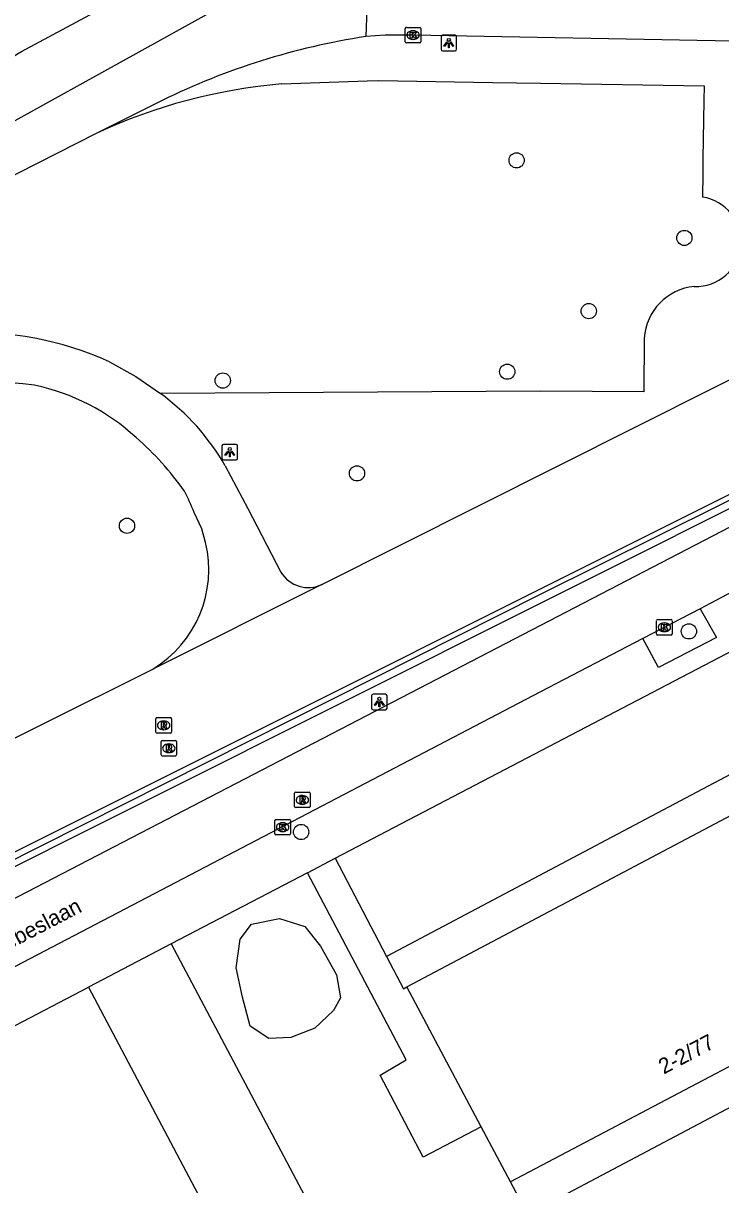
# Model space of a CAD drawing. Extents: x 162880 to 165536, y 384011 to 385179.
# Drawn here: x 162966.8 to 163011.6, y 384185 to 384259.7 of the extents above; entities that cross this region are included whole.
import ezdxf

# ---------------------------------------------------------------- set-up
doc = ezdxf.new("R2010")
doc.units = 0
for name, color, linetype in [('IMGEO_Berm_groen', 7, 'Continuous'), ('IMGEO_Boom', 7, 'Continuous'), ('IMGEO_Fietspad_gesloten', 7, 'Continuous'), ('IMGEO_Fietspad_open', 7, 'Continuous'), ('IMGEO_Groenvoorziening', 7, 'Continuous'), ('IMGEO_Kolk', 7, 'Continuous'), ('IMGEO_Lichtpunt', 7, 'Continuous'), ('IMGEO_Muur', 7, 'Continuous'), ('IMGEO_Openbare_ruimte_label', 7, 'Continuous'), ('IMGEO_Pand', 7, 'Continuous'), ('IMGEO_Pand_nummerreeks', 7, 'Continuous'), ('IMGEO_Rijbaan_lokaal_halfverhard', 7, 'Continuous'), ('IMGEO_Rijbaan_lokaal_open', 7, 'Continuous'), ('IMGEO_Rijbaan_regionaal_gesloten', 7, 'Continuous'), ('IMGEO_Rioolput', 7, 'Continuous'), ('IMGEO_Voetpad_open', 7, 'Continuous')]:
    doc.layers.add(name, color=color, linetype=linetype)

msp = doc.modelspace()

# ---------------------------------------------------------------- linework, layer by layer
at = {"layer": 'IMGEO_Berm_groen'}
for points in [[(162983.391, 384255.751), (162988.873, 384255.939), (162989.625, 384255.961), (162996.931, 384255.852), (163000, 384255.799), (163010.521, 384255.618), (163010.506, 384254.69), (163010.444, 384250.927), (163010.429, 384250), (163010.404, 384248.476)], [(163006.675, 384239.422), (163006.636, 384235.968), (163000, 384236.01), (162975.613, 384235.849)]]:
    msp.add_lwpolyline(points, dxfattribs=at)
for centre, radius, start, end in [((162986.474, 384220.275), 35.61, 94.96697, 114.82554), ((163009.999, 384245.62), 2.884, 267.76689, 81.93609), ((163010.234, 384239.188), 3.567, 95.58989, 176.23555)]:
    msp.add_arc(centre, radius, start, end, dxfattribs=at)
at = {"layer": 'IMGEO_Boom'}
for centre in [(162998.475, 384250.839), (163009.249, 384245.853), (163003.109, 384241.152), (162997.875, 384237.259), (162979.602, 384236.688), (162988.224, 384230.726), (162973.452, 384227.359), (163009.54, 384220.574), (162984.632, 384207.682)]:
    msp.add_circle(centre, 0.489, dxfattribs=at)
at = {"layer": 'IMGEO_Fietspad_gesloten'}
for points in [[(162985.976, 384223.591), (163031.406, 384246.417)], [(163034.397, 384240.497), (162949.477, 384198.002)], [(162985.976, 384223.591), (162975.103, 384218.147)], [(162946.359, 384203.806), (162975.103, 384218.147)]]:
    msp.add_lwpolyline(points, dxfattribs=at)
at = {"layer": 'IMGEO_Fietspad_open'}
for points in [[(162972.327, 384237.887), (162974.021, 384236.951), (162975.613, 384235.849)], [(162979.755, 384231.214), (162981.217, 384228.476), (162983.341, 384224.382)], [(162978.5, 384226.287), (162978.261, 384227.154), (162977.764, 384228.22)]]:
    msp.add_lwpolyline(points, dxfattribs=at)
for centre, radius, start, end in [((162963.666, 384218.884), 20.884, 65.49806, 93.2035), ((162964.55, 384214.705), 21.888, 82.19543, 113.95112), ((162964.666, 384222.88), 13.81, 47.28867, 78.06377), ((162966.852, 384223.852), 14.856, 29.70893, 53.86127), ((162961.701, 384218.786), 18.839, 34.9291, 49.10943), ((162966.01, 384223.664), 12.606, 21.18497, 27.94537), ((162971.241, 384224.537), 7.467, 301.14443, 13.55188), ((162985.093, 384225.433), 2.043, 210.96231, 295.61925)]:
    msp.add_arc(centre, radius, start, end, dxfattribs=at)
at = {"layer": 'IMGEO_Groenvoorziening'}
msp.add_lwpolyline([(162986.705, 384196.206), (162985.51, 384195.078), (162983.983, 384194.48), (162982.555, 384194.414), (162981.36, 384195.21), (162980.862, 384197.07), (162980.463, 384198.962), (162980.729, 384200.788), (162981.459, 384201.751), (162983.252, 384202.116), (162984.879, 384201.618), (162985.875, 384200.356), (162986.904, 384198.497), (162987.17, 384197.036), (162986.705, 384196.206)], dxfattribs=at)
at = {"layer": 'IMGEO_Kolk'}
for p, q in [((162991.325, 384258.46), (162991.325, 384259.312)), ((162991.4, 384259.386), (162992.252, 384259.386)), ((162991.813, 384259.166), (162991.838, 384259.166)), ((162992.326, 384259.312), (162992.326, 384258.46)), ((162992.252, 384258.386), (162991.4, 384258.386)), ((162991.836, 384258.606), (162991.811, 384258.606)), ((163007.464, 384220.409), (163007.464, 384221.261)), ((163007.539, 384221.335), (163008.391, 384221.335)), ((163007.952, 384221.115), (163007.977, 384221.115)), ((163008.465, 384221.261), (163008.465, 384220.409)), ((163008.391, 384220.335), (163007.539, 384220.335)), ((163007.975, 384220.555), (163007.95, 384220.555)), ((162982.947, 384207.566), (162982.947, 384208.418)), ((162983.022, 384208.492), (162983.874, 384208.492)), ((162983.435, 384208.272), (162983.46, 384208.272)), ((162983.948, 384208.418), (162983.948, 384207.566)), ((162983.874, 384207.492), (162983.022, 384207.492)), ((162983.458, 384207.712), (162983.433, 384207.712))]:
    msp.add_line(p, q, dxfattribs=at)
for points in [[(162991.325, 384258.46), (162991.325, 384259.312)], [(162991.4, 384259.386), (162992.252, 384259.386)], [(162991.646, 384259.086), (162991.769, 384259.086), (162991.769, 384258.935), (162991.899, 384259.086), (162992.063, 384259.086), (162991.917, 384258.935), (162992.07, 384258.686), (162991.918, 384258.686), (162991.833, 384258.85), (162991.769, 384258.783), (162991.769, 384258.686), (162991.646, 384258.686), (162991.646, 384259.086)], [(162992.326, 384259.312), (162992.326, 384258.46)], [(162992.252, 384258.386), (162991.4, 384258.386)], [(163007.464, 384220.409), (163007.464, 384221.261)], [(163007.539, 384221.335), (163008.391, 384221.335)], [(163007.785, 384221.035), (163007.908, 384221.035), (163007.908, 384220.884), (163008.038, 384221.035), (163008.202, 384221.035), (163008.056, 384220.884), (163008.209, 384220.635), (163008.057, 384220.635), (163007.972, 384220.799), (163007.908, 384220.732), (163007.908, 384220.635), (163007.785, 384220.635), (163007.785, 384221.035)], [(163008.465, 384221.261), (163008.465, 384220.409)], [(163008.391, 384220.335), (163007.539, 384220.335)], [(162982.947, 384207.566), (162982.947, 384208.418)], [(162983.022, 384208.492), (162983.874, 384208.492)], [(162983.948, 384208.418), (162983.948, 384207.566)], [(162983.874, 384207.492), (162983.022, 384207.492)], [(162983.268, 384208.192), (162983.391, 384208.192), (162983.391, 384208.041), (162983.521, 384208.192), (162983.685, 384208.192), (162983.539, 384208.041), (162983.692, 384207.792), (162983.54, 384207.792), (162983.455, 384207.956), (162983.391, 384207.889), (162983.391, 384207.792), (162983.268, 384207.792), (162983.268, 384208.192)]]:
    msp.add_lwpolyline(points, dxfattribs=at)
for centre, start, end in [((162991.402, 384259.31), 91.55205, 178.44795), ((162991.402, 384259.31), 91.55205, 178.44795), ((162992.25, 384259.31), 1.55205, 88.44795), ((162992.25, 384259.31), 1.55205, 88.44795), ((162991.402, 384258.462), 181.55205, 268.44795), ((162991.402, 384258.462), 181.55205, 268.44795), ((162992.25, 384258.462), 271.55205, 358.44795), ((162992.25, 384258.462), 271.55205, 358.44795), ((163007.541, 384221.259), 91.55205, 178.44795), ((163007.541, 384221.259), 91.55205, 178.44795), ((163008.389, 384221.259), 1.55205, 88.44795), ((163008.389, 384221.259), 1.55205, 88.44795), ((163007.541, 384220.411), 181.55205, 268.44795), ((163007.541, 384220.411), 181.55205, 268.44795), ((163008.389, 384220.411), 271.55205, 358.44795), ((163008.389, 384220.411), 271.55205, 358.44795), ((162983.024, 384208.416), 91.55205, 178.44795), ((162983.024, 384208.416), 91.55205, 178.44795), ((162983.872, 384208.416), 1.55205, 88.44795), ((162983.872, 384208.416), 1.55205, 88.44795), ((162983.024, 384207.568), 181.55205, 268.44795), ((162983.024, 384207.568), 181.55205, 268.44795), ((162983.872, 384207.568), 271.55205, 358.44795), ((162983.872, 384207.568), 271.55205, 358.44795)]:
    msp.add_arc(centre, 0.0765, start, end, dxfattribs=at)
for centre, major_axis, ratio, start_param, end_param in [((162991.812, 384258.886), (-0.387, 0.002), 0.722429, 4.712389, 7.853982), ((162991.837, 384258.886), (-0.39, 0.002), 0.717154, 1.570796, 4.712389), ((163007.951, 384220.835), (-0.387, 0.002), 0.722429, 4.712389, 7.853982), ((163007.976, 384220.835), (-0.39, 0.002), 0.717154, 1.570796, 4.712389), ((162983.434, 384207.992), (-0.387, 0.002), 0.722429, 4.712389, 7.853982), ((162983.459, 384207.992), (-0.39, 0.002), 0.717154, 1.570796, 4.712389)]:
    msp.add_ellipse(centre, major_axis=major_axis, ratio=ratio, start_param=start_param, end_param=end_param, dxfattribs=at)
at = {"layer": 'IMGEO_Lichtpunt'}
for p, q in [((162993.62, 384258.782), (162993.62, 384257.975)), ((162993.62, 384258.782), (162993.62, 384257.975)), ((162994.522, 384258.877), (162993.714, 384258.877)), ((162994.522, 384258.877), (162993.714, 384258.877)), ((162994.616, 384257.975), (162994.616, 384258.782)), ((162994.616, 384257.975), (162994.616, 384258.782)), ((162993.714, 384257.881), (162994.522, 384257.881)), ((162993.714, 384257.881), (162994.522, 384257.881)), ((162979.554, 384232.492), (162979.554, 384231.685)), ((162979.554, 384232.492), (162979.554, 384231.685)), ((162980.456, 384232.587), (162979.648, 384232.587)), ((162980.456, 384232.587), (162979.648, 384232.587)), ((162980.55, 384231.685), (162980.55, 384232.492)), ((162980.55, 384231.685), (162980.55, 384232.492)), ((162979.648, 384231.591), (162980.456, 384231.591)), ((162979.648, 384231.591), (162980.456, 384231.591)), ((162989.16, 384216.439), (162989.16, 384215.632)), ((162989.16, 384216.439), (162989.16, 384215.632)), ((162990.062, 384216.534), (162989.254, 384216.534)), ((162990.062, 384216.534), (162989.254, 384216.534)), ((162990.156, 384215.632), (162990.156, 384216.439)), ((162990.156, 384215.632), (162990.156, 384216.439)), ((162989.254, 384215.538), (162990.062, 384215.538)), ((162989.254, 384215.538), (162990.062, 384215.538))]:
    msp.add_line(p, q, dxfattribs=at)
for points in [[(162993.994, 384258.446), (162994.033, 384258.418), (162993.845, 384258.156), (162993.807, 384258.183), (162993.994, 384258.446)], [(162994.096, 384258.398), (162994.143, 384258.398), (162994.143, 384258.076), (162994.096, 384258.076), (162994.096, 384258.398)], [(162994.206, 384258.418), (162994.244, 384258.445), (162994.431, 384258.183), (162994.392, 384258.155), (162994.206, 384258.418)], [(162979.928, 384232.156), (162979.967, 384232.128), (162979.779, 384231.866), (162979.741, 384231.893), (162979.928, 384232.156)], [(162980.03, 384232.108), (162980.077, 384232.108), (162980.077, 384231.786), (162980.03, 384231.786), (162980.03, 384232.108)], [(162980.14, 384232.128), (162980.178, 384232.155), (162980.365, 384231.893), (162980.326, 384231.865), (162980.14, 384232.128)], [(162989.534, 384216.103), (162989.573, 384216.075), (162989.385, 384215.813), (162989.347, 384215.84), (162989.534, 384216.103)], [(162989.636, 384216.055), (162989.683, 384216.055), (162989.683, 384215.733), (162989.636, 384215.733), (162989.636, 384216.055)], [(162989.746, 384216.075), (162989.784, 384216.102), (162989.971, 384215.84), (162989.932, 384215.812), (162989.746, 384216.075)]]:
    msp.add_lwpolyline(points, dxfattribs=at)
for centre in [(162994.119, 384258.58), (162980.053, 384232.29), (162989.659, 384216.237)]:
    msp.add_circle(centre, 0.0994, dxfattribs=at)
for centre, start, end in [((162993.714, 384258.782), 90, 180), ((162993.714, 384258.782), 90, 180), ((162994.522, 384258.782), 0, 90), ((162994.522, 384258.782), 0, 90), ((162993.714, 384257.975), 180, 270), ((162993.714, 384257.975), 180, 270), ((162994.522, 384257.975), 270, 0), ((162994.522, 384257.975), 270, 360), ((162979.648, 384232.492), 90, 180), ((162979.648, 384232.492), 90, 180), ((162980.456, 384232.492), 0, 90), ((162980.456, 384232.492), 0, 90), ((162979.648, 384231.685), 180, 270), ((162979.648, 384231.685), 180, 270), ((162980.456, 384231.685), 270, 0), ((162980.456, 384231.685), 270, 360), ((162989.254, 384216.439), 90, 180), ((162989.254, 384216.439), 90, 180), ((162990.062, 384216.439), 0, 90), ((162990.062, 384216.439), 0, 90), ((162989.254, 384215.632), 180, 270), ((162989.254, 384215.632), 180, 270), ((162990.062, 384215.632), 270, 0), ((162990.062, 384215.632), 270, 360)]:
    msp.add_arc(centre, 0.0946, start, end, dxfattribs=at)
at = {"layer": 'IMGEO_Muur'}
for points in [[(162947.574, 384196.509), (162949.271, 384197.384), (163000, 384222.957), (163034.579, 384240.157)], [(162947.981, 384196.226), (162949.51, 384197.083), (163000, 384222.384), (163034.767, 384239.806)]]:
    msp.add_lwpolyline(points, dxfattribs=at)
at = {"layer": 'IMGEO_Pand'}
for points in [[(162991.431, 384197.733), (163018.152, 384211.894)], [(163024.825, 384199.304), (162998.072, 384185.202)], [(162996.201, 384188.733), (162991.431, 384197.733)], [(162998.072, 384185.202), (162996.201, 384188.733)]]:
    msp.add_lwpolyline(points, dxfattribs=at)
at = {"layer": 'IMGEO_Rijbaan_lokaal_halfverhard'}
for points in [[(162976.298, 384200.493), (162970.977, 384197.711)], [(162976.298, 384200.493), (162998.376, 384158.768)], [(162970.977, 384197.711), (162993.049, 384155.957)]]:
    msp.add_lwpolyline(points, dxfattribs=at)
at = {"layer": 'IMGEO_Rijbaan_lokaal_open'}
for points in [[(163045.81, 384257.88), (163043.434, 384257.933), (163031.941, 384258.147), (163012.363, 384258.506), (162991.826, 384258.886), (162990.027, 384258.876), (162988.781, 384258.793)], [(163035.046, 384239.284), (163023.796, 384233.299), (163000, 384220.956), (162955.281, 384197.725), (162949.67, 384195.053)], [(163019.672, 384227.003), (163010.902, 384222.364), (163010.26, 384222.03)], [(163010.26, 384222.03), (163006.586, 384220.12)], [(163006.586, 384220.12), (163000, 384216.696), (162961.586, 384196.6)]]:
    msp.add_lwpolyline(points, dxfattribs=at)
at = {"layer": 'IMGEO_Rijbaan_regionaal_gesloten'}
for points in [[(162938.038, 384236.628), (162940.823, 384239.608), (162943.802, 384242.49), (162946.914, 384245.082), (162950.166, 384247.581), (162956.166, 384251.683), (162966.682, 384257.842), (162984.518, 384267.432), (163019.119, 384286.121), (163075.431, 384317.808), (163102.908, 384333.537), (163136.085, 384353.074), (163136.524, 384353.333)], [(162944.147, 384237.378), (162945.963, 384239.321), (162953.64, 384245.736), (162957.739, 384248.542), (162961.257, 384250.658), (162966.467, 384253.515), (162979.604, 384260.8), (162987.354, 384264.896)], [(162988.941, 384263.017), (162988.781, 384258.793)], [(162975.71, 384254.688), (162971.523, 384252.594)], [(162971.523, 384252.594), (162966.41, 384250), (162954.161, 384243.559), (162949.559, 384241.06)]]:
    msp.add_lwpolyline(points, dxfattribs=at)
msp.add_arc((162995.742, 384213.765), 45.562, 98.78802, 116.08219, dxfattribs=at)
at = {"layer": 'IMGEO_Rioolput'}
for p, q in [((162975.309, 384214.106), (162975.309, 384214.958)), ((162975.384, 384215.032), (162976.236, 384215.032)), ((162976.31, 384214.958), (162976.31, 384214.106)), ((162975.82, 384214.252), (162975.795, 384214.252)), ((162975.797, 384214.812), (162975.822, 384214.812)), ((162976.236, 384214.032), (162975.384, 384214.032)), ((162975.637, 384212.639), (162975.637, 384213.491)), ((162975.712, 384213.565), (162976.564, 384213.565)), ((162976.638, 384213.491), (162976.638, 384212.639)), ((162976.148, 384212.785), (162976.123, 384212.785)), ((162976.125, 384213.345), (162976.15, 384213.345)), ((162976.564, 384212.565), (162975.712, 384212.565)), ((162984.215, 384209.32), (162984.215, 384210.172)), ((162984.29, 384210.246), (162985.142, 384210.246)), ((162984.703, 384210.026), (162984.728, 384210.026)), ((162985.216, 384210.172), (162985.216, 384209.32)), ((162985.142, 384209.246), (162984.29, 384209.246)), ((162984.726, 384209.466), (162984.701, 384209.466))]:
    msp.add_line(p, q, dxfattribs=at)
for points in [[(162975.309, 384214.106), (162975.309, 384214.958)], [(162975.384, 384215.032), (162976.236, 384215.032)], [(162976.31, 384214.958), (162976.31, 384214.106)], [(162975.898, 384214.73), (162975.646, 384214.732), (162975.646, 384214.332)], [(162975.646, 384214.332), (162975.77, 384214.332), (162975.77, 384214.494), (162975.781, 384214.494)], [(162975.824, 384214.651), (162975.77, 384214.651), (162975.77, 384214.57)], [(162975.77, 384214.57), (162975.822, 384214.57)], [(162975.828, 384214.465), (162975.899, 384214.332), (162976.039, 384214.332), (162975.974, 384214.458)], [(162976.236, 384214.032), (162975.384, 384214.032)], [(162975.637, 384212.639), (162975.637, 384213.491)], [(162975.712, 384213.565), (162976.564, 384213.565)], [(162976.638, 384213.491), (162976.638, 384212.639)], [(162976.226, 384213.263), (162975.974, 384213.265), (162975.974, 384212.865)], [(162975.974, 384212.865), (162976.098, 384212.865), (162976.098, 384213.027), (162976.109, 384213.027)], [(162976.152, 384213.184), (162976.098, 384213.184), (162976.098, 384213.103)], [(162976.098, 384213.103), (162976.15, 384213.103)], [(162976.156, 384212.998), (162976.227, 384212.865), (162976.367, 384212.865), (162976.302, 384212.991)], [(162976.564, 384212.565), (162975.712, 384212.565)], [(162984.215, 384209.32), (162984.215, 384210.172)], [(162984.29, 384210.246), (162985.142, 384210.246)], [(162984.804, 384209.944), (162984.552, 384209.946), (162984.552, 384209.546)], [(162984.552, 384209.546), (162984.676, 384209.546), (162984.676, 384209.708), (162984.687, 384209.708)], [(162984.73, 384209.865), (162984.676, 384209.865), (162984.676, 384209.784)], [(162984.676, 384209.784), (162984.728, 384209.784)], [(162985.216, 384210.172), (162985.216, 384209.32)], [(162985.142, 384209.246), (162984.29, 384209.246)], [(162984.734, 384209.679), (162984.805, 384209.546), (162984.945, 384209.546), (162984.88, 384209.672)]]:
    msp.add_lwpolyline(points, dxfattribs=at)
for centre, radius, start, end in [((162975.386, 384214.956), 0.0765, 91.55205, 178.44795), ((162975.386, 384214.956), 0.0765, 91.55205, 178.44795), ((162976.234, 384214.956), 0.0765, 1.55205, 88.44795), ((162976.234, 384214.956), 0.0765, 1.55205, 88.44795), ((162975.78, 384214.441), 0.0533, 26.02933, 88.69889), ((162975.806, 384214.759), 0.19, 274.7715, 282.96867), ((162975.83, 384214.555), 0.0964, 77.00612, 93.18647), ((162975.844, 384214.612), 0.0378, 276.66336, 79.67722), ((162975.897, 384214.62), 0.109, 350.36119, 89.41601), ((162975.895, 384214.62), 0.112, 277.58423, 350.98172), ((162975.879, 384214.405), 0.108, 29.51342, 73.79051), ((162975.386, 384214.108), 0.0765, 181.55205, 268.44795), ((162975.386, 384214.108), 0.0765, 181.55205, 268.44795), ((162975.714, 384213.489), 0.0765, 91.55205, 178.44795), ((162975.714, 384213.489), 0.0765, 91.55205, 178.44795), ((162976.234, 384214.108), 0.0765, 271.55205, 358.44795), ((162976.234, 384214.108), 0.0765, 271.55205, 358.44795), ((162976.562, 384213.489), 0.0765, 1.55205, 88.44795), ((162976.562, 384213.489), 0.0765, 1.55205, 88.44795), ((162976.108, 384212.974), 0.0533, 26.02933, 88.69889), ((162976.134, 384213.292), 0.19, 274.7715, 282.96867), ((162976.158, 384213.088), 0.0964, 77.00612, 93.18647), ((162976.172, 384213.145), 0.0378, 276.66336, 79.67722), ((162976.225, 384213.153), 0.109, 350.36119, 89.41601), ((162976.223, 384213.153), 0.112, 277.58423, 350.98172), ((162976.207, 384212.938), 0.108, 29.51342, 73.79051), ((162975.714, 384212.641), 0.0765, 181.55205, 268.44795), ((162975.714, 384212.641), 0.0765, 181.55205, 268.44795), ((162976.562, 384212.641), 0.0765, 271.55205, 358.44795), ((162976.562, 384212.641), 0.0765, 271.55205, 358.44795), ((162984.292, 384210.17), 0.0765, 91.55205, 178.44795), ((162984.292, 384210.17), 0.0765, 91.55205, 178.44795), ((162984.686, 384209.655), 0.0533, 26.02933, 88.69889), ((162984.712, 384209.973), 0.19, 274.7715, 282.96867), ((162984.736, 384209.769), 0.0964, 77.00612, 93.18647), ((162984.75, 384209.826), 0.0378, 276.66336, 79.67722), ((162984.803, 384209.834), 0.109, 350.36119, 89.41601), ((162984.801, 384209.834), 0.112, 277.58423, 350.98172), ((162984.785, 384209.619), 0.108, 29.51342, 73.79051), ((162985.14, 384210.17), 0.0765, 1.55205, 88.44795), ((162985.14, 384210.17), 0.0765, 1.55205, 88.44795), ((162984.292, 384209.322), 0.0765, 181.55205, 268.44795), ((162984.292, 384209.322), 0.0765, 181.55205, 268.44795), ((162985.14, 384209.322), 0.0765, 271.55205, 358.44795), ((162985.14, 384209.322), 0.0765, 271.55205, 358.44795)]:
    msp.add_arc(centre, radius, start, end, dxfattribs=at)
for centre, major_axis, ratio, start_param, end_param in [((162975.796, 384214.532), (-0.387, 0.002), 0.722429, 4.712389, 7.853982), ((162975.821, 384214.532), (-0.39, 0.002), 0.717154, 1.570796, 4.712389), ((162976.124, 384213.065), (-0.387, 0.002), 0.722429, 4.712389, 7.853982), ((162976.149, 384213.065), (-0.39, 0.002), 0.717154, 1.570796, 4.712389), ((162984.702, 384209.746), (-0.387, 0.002), 0.722429, 4.712389, 7.853982), ((162984.727, 384209.746), (-0.39, 0.002), 0.717154, 1.570796, 4.712389)]:
    msp.add_ellipse(centre, major_axis=major_axis, ratio=ratio, start_param=start_param, end_param=end_param, dxfattribs=at)
at = {"layer": 'IMGEO_Voetpad_open'}
for points in [[(163010.26, 384222.03), (163011.308, 384220.177), (163007.583, 384218.251), (163006.586, 384220.12)], [(162986.816, 384205.994), (163014.307, 384220.37), (163014.549, 384219.892)], [(163017.293, 384214.082), (162990.116, 384199.691)], [(162985.039, 384205.064), (162986.816, 384205.994)], [(162986.816, 384205.994), (162990.116, 384199.691)], [(162985.039, 384205.064), (162976.298, 384200.493)], [(162996.201, 384188.733), (162992.482, 384186.794), (162989.712, 384192.05), (162991.391, 384193.038), (162985.039, 384205.064)], [(162990.116, 384199.691), (162991.21, 384197.604), (162991.431, 384197.733)], [(162955.477, 384189.605), (162970.977, 384197.711)], [(163026.131, 384197.372), (162999.205, 384183.093), (162998.072, 384185.202)]]:
    msp.add_lwpolyline(points, dxfattribs=at)

# ---------------------------------------------------------------- texts
at = {"layer": 'IMGEO_Openbare_ruimte_label'}
msp.add_text('Celebeslaan', height=1, rotation=27.59037, dxfattribs=at).set_placement((162964.042, 384199.15))
at = {"layer": 'IMGEO_Pand_nummerreeks'}
msp.add_text('2-2/77', height=1, rotation=27.79418, dxfattribs=at).set_placement((163007.924, 384192.091))

doc.saveas('drawing.dxf')
